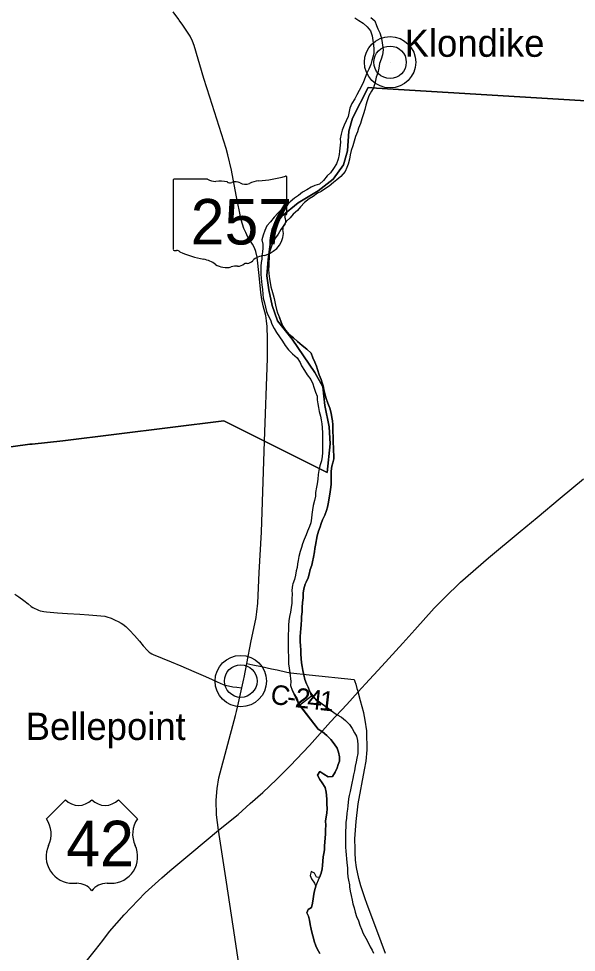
# Model space of a CAD drawing. Extents: x 1674899 to 2057726, y 653888 to 988278.
# Drawn here: x 1783054 to 1791586, y 814535 to 828834 of the extents above; entities that cross this region are included whole.
import ezdxf

# ---------------------------------------------------------------- set-up
doc = ezdxf.new("R2010")
doc.units = 0
for name, color, linetype in [('GM_X_County_Road', 7, 'Continuous'), ('GM_X_County_Road_Text', 7, 'Continuous'), ('GM_X_Major_Lake', 7, 'Continuous'), ('GM_X_Major_River', 7, 'Continuous'), ('GM_X_State_Location', 7, 'Continuous'), ('GM_X_State_Route', 7, 'Continuous'), ('GM_X_State_Shield', 7, 'Continuous'), ('GM_X_Township', 7, 'Continuous'), ('GM_X_Unincorporated', 7, 'Continuous'), ('GM_X_Unincorporated_Location', 7, 'Continuous'), ('GM_X_Unincorporated_Text', 7, 'Continuous'), ('GM_X_US_Location', 7, 'Continuous'), ('GM_X_US_Route', 7, 'Continuous'), ('GM_X_US_Shield', 7, 'Continuous'), ('SH_Data', 7, 'Continuous')]:
    doc.layers.add(name, color=color, linetype=linetype)

msp = doc.modelspace()

# ---------------------------------------------------------------- linework, layer by layer
at = {"layer": 'GM_X_County_Road'}
for points in [[(1782997, 820018), (1783056, 819981), (1783133, 819925), (1783197, 819870), (1783245, 819831), (1783272, 819816), (1783299, 819801), (1783327, 819788), (1783356, 819777), (1783385, 819767), (1783414, 819758), (1783439, 819754), (1783481, 819748), (1783650, 819735), (1783803, 819726), (1783988, 819713), (1784127, 819703), (1784372, 819682), (1784405, 819673), (1784469, 819651), (1784531, 819623), (1784574, 819600), (1784624, 819574), (1784647, 819559), (1784692, 819525), (1784732, 819486), (1784749, 819467), (1784825, 819388), (1784904, 819298), (1784959, 819231), (1785026, 819159), (1785050, 819133), (1785064, 819122), (1785094, 819104), (1785110, 819097), (1785248, 819040), (1785388, 818983), (1785533, 818924), (1785732, 818836), (1785914, 818757), (1786015, 818713), (1786091, 818676), (1786184, 818639), (1786216, 818628), (1786266, 818617), (1786329, 818603), (1786391, 818595), (1786468, 818586)], [(1786546, 818956), (1786635, 818936), (1786770, 818912), (1786920, 818877), (1787011, 818860), (1787156, 818825), (1787219, 818816), (1787498, 818787), (1787499, 818787)], [(1787499, 818787), (1788188, 818712), (1788200, 818681), (1788215, 818640), (1788230, 818576), (1788246, 818524)]]:
    msp.add_lwpolyline(points, dxfattribs=at)
at = {"layer": 'GM_X_Major_Lake'}
for p, q in [((1787351, 818320), (1787537, 818463)), ((1787639, 817955), (1787351, 818320)), ((1787600, 815546), (1787657, 815680))]:
    msp.add_line(p, q, dxfattribs=at)
for points in [[(1787047, 824256), (1787071, 824187), (1787096, 824127), (1787138, 824062), (1787195, 823998), (1787257, 823945), (1787320, 823889), (1787390, 823830), (1787463, 823771), (1787527, 823711), (1787554, 823640), (1787586, 823572), (1787613, 823510), (1787627, 823460), (1787652, 823381), (1787682, 823309), (1787699, 823259), (1787713, 823209), (1787724, 823156), (1787740, 823090), (1787757, 823016), (1787785, 822944), (1787816, 822867), (1787837, 822793), (1787847, 822727), (1787854, 822675), (1787862, 822614), (1787861, 822544), (1787863, 822494), (1787867, 822444), (1787866, 822338), (1787869, 822268), (1787871, 822216), (1787876, 822146), (1787874, 822093), (1787859, 822031), (1787845, 821979), (1787834, 821905), (1787836, 821823), (1787837, 821769), (1787835, 821699), (1787824, 821623), (1787814, 821553), (1787805, 821495), (1787793, 821427), (1787778, 821355), (1787764, 821303), (1787737, 821231), (1787704, 821157), (1787682, 821103), (1787666, 821051), (1787641, 820983), (1787620, 820914), (1787595, 820769), (1787585, 820719), (1787578, 820667), (1787566, 820587), (1787549, 820513), (1787539, 820463), (1787516, 820398), (1787498, 820328), (1787483, 820272), (1787451, 820202)], [(1787047, 823961), (1787092, 823893), (1787132, 823830), (1787183, 823764), (1787245, 823703), (1787314, 823640), (1787360, 823570), (1787383, 823516), (1787429, 823445), (1787470, 823379), (1787522, 823310), (1787555, 823242), (1787569, 823192), (1787598, 823115), (1787620, 823053), (1787623, 822997), (1787631, 822933), (1787640, 822881), (1787654, 822816), (1787671, 822744), (1787683, 822688), (1787692, 822628), (1787696, 822572), (1787701, 822485), (1787704, 822415), (1787703, 822295), (1787705, 822239), (1787703, 822185), (1787700, 822127), (1787686, 822063), (1787661, 821987), (1787646, 821915), (1787638, 821853), (1787631, 821781), (1787623, 821711), (1787612, 821659), (1787598, 821577), (1787597, 821519), (1787581, 821453), (1787562, 821379), (1787550, 821311), (1787541, 821239), (1787533, 821183), (1787522, 821115), (1787504, 821059), (1787475, 820985), (1787455, 820929), (1787420, 820857), (1787396, 820791), (1787379, 820737), (1787359, 820675), (1787342, 820597), (1787332, 820537), (1787321, 820485), (1787313, 820431), (1787300, 820379), (1787292, 820311), (1787273, 820245), (1787249, 820179)], [(1787451, 820202), (1787440, 820174), (1787415, 820103), (1787409, 820035), (1787405, 819963), (1787396, 819891), (1787394, 819816), (1787390, 819748), (1787381, 819678), (1787381, 819628), (1787375, 819558), (1787371, 819490), (1787366, 819436), (1787362, 819368), (1787362, 819297), (1787365, 819231), (1787369, 819169), (1787371, 819103), (1787375, 819035), (1787384, 818967), (1787392, 818912), (1787404, 818850), (1787418, 818786), (1787435, 818714), (1787459, 818646), (1787481, 818595), (1787511, 818525)], [(1787249, 820179), (1787242, 820156), (1787235, 820084), (1787238, 820018), (1787236, 819947), (1787232, 819883), (1787222, 819815), (1787211, 819745), (1787197, 819679), (1787189, 819613), (1787184, 819545), (1787182, 819475), (1787176, 819405), (1787175, 819336), (1787179, 819270), (1787177, 819208), (1787179, 819140), (1787182, 819072), (1787184, 819006), (1787184, 818955), (1787192, 818887), (1787201, 818815), (1787217, 818683), (1787212, 818619), (1787238, 818552), (1787274, 818486), (1787314, 818416), (1787336, 818347)], [(1787537, 818463), (1787877, 818209), (1787929, 818174), (1787991, 818136), (1788056, 818083), (1788114, 818025), (1788156, 817963), (1788194, 817898), (1788222, 817848), (1788236, 817778), (1788243, 817714), (1788245, 817648), (1788243, 817582), (1788230, 817511), (1788220, 817451), (1788204, 817387), (1788192, 817317), (1788177, 817253), (1788167, 817199), (1788151, 817127), (1788142, 817075), (1788124, 816997), (1788112, 816937), (1788101, 816885), (1788089, 816780), (1788083, 816730), (1788076, 816664), (1788070, 816590), (1788062, 816522), (1788060, 816456), (1788057, 816388), (1788057, 816332), (1788055, 816277), (1788054, 816207), (1788056, 816141), (1788060, 816089), (1788064, 816021), (1788068, 815971), (1788077, 815903), (1788083, 815830), (1788087, 815760), (1788092, 815690), (1788102, 815638), (1788114, 815568)], [(1787657, 815680), (1787682, 815748), (1787696, 815812), (1787702, 815866), (1787710, 815932), (1787713, 815996), (1787723, 816046), (1787733, 816103), (1787735, 816159), (1787740, 816229), (1787746, 816285), (1787750, 816349), (1787751, 816411), (1787755, 816481), (1787751, 816545), (1787757, 816610), (1787768, 816668), (1787772, 816740), (1787770, 816806), (1787767, 816874), (1787765, 816940), (1787759, 816990), (1787743, 817061), (1787699, 817131), (1787664, 817183), (1787624, 817248), (1787660, 817302), (1787724, 817265), (1787788, 817221), (1787858, 817228), (1787897, 817294), (1787927, 817360), (1787945, 817410), (1787962, 817463), (1787962, 817531), (1787948, 817601), (1787926, 817663), (1787882, 817728), (1787829, 817792), (1787771, 817858), (1787703, 817913), (1787639, 817955)], [(1787662, 814517), (1787620, 814586), (1787599, 814636), (1787575, 814704), (1787567, 814754), (1787545, 814823), (1787527, 814889), (1787516, 814961), (1787502, 815029), (1787488, 815089), (1787464, 815140), (1787483, 815190), (1787537, 815219), (1787551, 815290), (1787558, 815356), (1787568, 815428), (1787582, 815478), (1787600, 815546)], [(1788114, 815568), (1788116, 815540), (1788128, 815473), (1788143, 815403), (1788157, 815333), (1788169, 815277), (1788185, 815216), (1788202, 815150), (1788224, 815086), (1788252, 815016), (1788276, 814953), (1788302, 814891), (1788327, 814823), (1788365, 814751), (1788399, 814686), (1788433, 814620), (1788461, 814570), (1788484, 814520)]]:
    msp.add_lwpolyline(points, dxfattribs=at)
at = {"layer": 'GM_X_Major_River'}
for p, q in [((1787336, 818347), (1787639, 817955)), ((1787351, 818320), (1787537, 818463)), ((1787600, 815546), (1787657, 815680))]:
    msp.add_line(p, q, dxfattribs=at)
for points in [[(1788196, 828848), (1788257, 828805), (1788323, 828765), (1788387, 828710), (1788438, 828646), (1788463, 828569), (1788475, 828499), (1788482, 828433), (1788486, 828369), (1788489, 828303), (1788475, 828245), (1788460, 828193), (1788444, 828131), (1788413, 828063), (1788379, 827999), (1788358, 827935), (1788328, 827867), (1788297, 827801), (1788263, 827734), (1788226, 827668), (1788196, 827606), (1788151, 827536), (1788121, 827462), (1788112, 827412), (1788096, 827336), (1788065, 827272), (1788033, 827203), (1788006, 827129), (1787986, 827063), (1787975, 826993), (1787977, 826941), (1787963, 826804), (1787959, 826752), (1787944, 826680), (1787916, 826609), (1787873, 826539), (1787825, 826475), (1787774, 826425), (1787716, 826358), (1787657, 826298), (1787587, 826281), (1787527, 826255), (1787463, 826213), (1787399, 826178), (1787338, 826128), (1787276, 826083), (1787209, 826029), (1787143, 825970), (1787081, 825916), (1787026, 825858), (1786964, 825793), (1786905, 825723), (1786851, 825659), (1786820, 825591), (1786794, 825518), (1786773, 825448), (1786788, 825383), (1786792, 825319), (1786785, 825265), (1786777, 825201), (1786775, 825149), (1786764, 825099), (1786760, 825045), (1786757, 824991), (1786759, 824923), (1786762, 824861), (1786770, 824807), (1786773, 824756), (1786783, 824686), (1786790, 824616), (1786796, 824552), (1786813, 824480), (1786829, 824417), (1786846, 824351), (1786866, 824297), (1786905, 824221), (1786929, 824156), (1786962, 824088), (1787000, 824030), (1787047, 823961)], [(1788442, 828854), (1788503, 828800), (1788529, 828731), (1788550, 828681), (1788578, 828617), (1788601, 828550), (1788609, 828500), (1788622, 828428), (1788630, 828356), (1788623, 828280), (1788599, 828212), (1788576, 828148), (1788563, 828074), (1788547, 828006), (1788524, 827936), (1788510, 827860), (1788483, 827776), (1788455, 827722), (1788414, 827650), (1788387, 827578), (1788367, 827510), (1788350, 827442), (1788332, 827375), (1788303, 827301), (1788285, 827227), (1788256, 827157), (1788238, 827101), (1788209, 827029), (1788187, 826959), (1788166, 826887), (1788139, 826817), (1788125, 826749), (1788116, 826681), (1788098, 826607), (1788075, 826555), (1788049, 826491), (1787984, 826416), (1787920, 826366), (1787870, 826324), (1787803, 826271), (1787751, 826235), (1787681, 826186), (1787628, 826164), (1787562, 826110), (1787498, 826075), (1787429, 826021), (1787367, 825952), (1787320, 825898), (1787256, 825838), (1787208, 825785), (1787145, 825727), (1787099, 825655), (1787066, 825604), (1787024, 825536), (1786985, 825480), (1786945, 825408), (1786924, 825348), (1786902, 825290), (1786885, 825238), (1786885, 825170), (1786882, 825100), (1786882, 825048), (1786879, 824992), (1786883, 824930), (1786890, 824852), (1786900, 824796), (1786913, 824727), (1786929, 824675), (1786950, 824603), (1786964, 824551), (1786971, 824496), (1786985, 824446), (1786998, 824378), (1787014, 824328), (1787047, 824256)], [(1787451, 820202), (1787483, 820272), (1787498, 820328), (1787516, 820398), (1787539, 820463), (1787549, 820513), (1787566, 820587), (1787578, 820667), (1787585, 820719), (1787595, 820769), (1787620, 820914), (1787641, 820983), (1787666, 821051), (1787682, 821103), (1787704, 821157), (1787737, 821231), (1787764, 821303), (1787778, 821355), (1787793, 821427), (1787805, 821495), (1787814, 821553), (1787824, 821623), (1787835, 821699), (1787837, 821769), (1787836, 821823), (1787834, 821905), (1787845, 821979), (1787859, 822031), (1787874, 822093), (1787876, 822146), (1787871, 822216), (1787869, 822268), (1787866, 822338), (1787867, 822444), (1787863, 822494), (1787861, 822544), (1787862, 822614), (1787854, 822675), (1787847, 822727), (1787837, 822793), (1787816, 822867), (1787785, 822944), (1787757, 823016), (1787740, 823090), (1787724, 823156), (1787713, 823209), (1787699, 823259), (1787682, 823309), (1787652, 823381), (1787627, 823460), (1787613, 823510), (1787586, 823572), (1787554, 823640), (1787527, 823711), (1787463, 823771), (1787390, 823830), (1787320, 823889), (1787257, 823945), (1787195, 823998), (1787138, 824062), (1787096, 824127), (1787071, 824187), (1787047, 824256)], [(1787047, 823961), (1787092, 823893), (1787132, 823830), (1787183, 823764), (1787245, 823703), (1787314, 823640), (1787360, 823570), (1787383, 823516), (1787429, 823445), (1787470, 823379), (1787522, 823310), (1787555, 823242), (1787569, 823192), (1787598, 823115), (1787620, 823053), (1787623, 822997), (1787631, 822933), (1787640, 822881), (1787654, 822816), (1787671, 822744), (1787683, 822688), (1787692, 822628), (1787696, 822572), (1787701, 822485), (1787704, 822415), (1787703, 822295), (1787705, 822239), (1787703, 822185), (1787700, 822127), (1787686, 822063), (1787661, 821987), (1787646, 821915), (1787638, 821853), (1787631, 821781), (1787623, 821711), (1787612, 821659), (1787598, 821577), (1787597, 821519), (1787581, 821453), (1787562, 821379), (1787550, 821311), (1787541, 821239), (1787533, 821183), (1787522, 821115), (1787504, 821059), (1787475, 820985), (1787455, 820929), (1787420, 820857), (1787396, 820791), (1787379, 820737), (1787359, 820675), (1787342, 820597), (1787332, 820537), (1787321, 820485), (1787313, 820431), (1787300, 820379), (1787292, 820311), (1787273, 820245), (1787249, 820179)], [(1787537, 818463), (1787481, 818595), (1787459, 818646), (1787435, 818714), (1787418, 818786), (1787404, 818850), (1787392, 818912), (1787384, 818967), (1787375, 819035), (1787371, 819103), (1787369, 819169), (1787365, 819231), (1787362, 819297), (1787362, 819368), (1787366, 819436), (1787371, 819490), (1787375, 819558), (1787381, 819628), (1787381, 819678), (1787390, 819748), (1787394, 819816), (1787396, 819891), (1787405, 819963), (1787409, 820035), (1787415, 820103), (1787440, 820174), (1787451, 820202)], [(1787249, 820179), (1787242, 820156), (1787235, 820084), (1787238, 820018), (1787236, 819947), (1787232, 819883), (1787222, 819815), (1787211, 819745), (1787197, 819679), (1787189, 819613), (1787184, 819545), (1787182, 819475), (1787176, 819405), (1787175, 819336), (1787179, 819270), (1787177, 819208), (1787179, 819140), (1787182, 819072), (1787184, 819006), (1787184, 818955), (1787192, 818887), (1787201, 818815), (1787217, 818683), (1787212, 818619), (1787238, 818552), (1787321, 818373), (1787351, 818320)], [(1787511, 818525), (1787557, 818463), (1787607, 818396), (1787675, 818352), (1787737, 818311), (1787807, 818261), (1787877, 818209), (1787929, 818174), (1787991, 818136), (1788056, 818083), (1788114, 818025), (1788156, 817963), (1788194, 817898), (1788222, 817848), (1788236, 817778), (1788243, 817714), (1788245, 817648), (1788243, 817582), (1788230, 817511), (1788220, 817451), (1788204, 817387), (1788192, 817317), (1788177, 817253), (1788167, 817199), (1788151, 817127), (1788142, 817075), (1788124, 816997), (1788112, 816937), (1788101, 816885), (1788089, 816780), (1788083, 816730), (1788076, 816664), (1788070, 816590), (1788062, 816522), (1788060, 816456), (1788057, 816388), (1788057, 816332), (1788055, 816277), (1788054, 816207), (1788056, 816141), (1788060, 816089), (1788064, 816021), (1788068, 815971), (1788077, 815903), (1788083, 815830), (1788087, 815760), (1788092, 815690), (1788102, 815638), (1788114, 815568)], [(1787639, 817955), (1787703, 817913), (1787771, 817858), (1787829, 817792), (1787882, 817728), (1787926, 817663), (1787948, 817601), (1787962, 817531), (1787962, 817463), (1787945, 817410), (1787927, 817360), (1787897, 817294), (1787858, 817228), (1787788, 817221), (1787724, 817265), (1787660, 817302), (1787624, 817248), (1787664, 817183), (1787699, 817131), (1787743, 817061), (1787759, 816990), (1787765, 816940), (1787767, 816874), (1787770, 816806), (1787772, 816740), (1787768, 816668), (1787757, 816610), (1787751, 816545), (1787755, 816481), (1787751, 816411), (1787750, 816349), (1787746, 816285), (1787740, 816229), (1787735, 816159), (1787733, 816103), (1787723, 816046), (1787713, 815996), (1787710, 815932), (1787702, 815866), (1787696, 815812), (1787682, 815748), (1787657, 815680)], [(1787657, 815680), (1787610, 815684), (1787581, 815746), (1787530, 815772), (1787512, 815712), (1787532, 815660), (1787582, 815594), (1787600, 815546)], [(1787600, 815546), (1787657, 815680)], [(1787600, 815546), (1787582, 815478), (1787568, 815428), (1787558, 815356), (1787551, 815290), (1787537, 815219), (1787483, 815190), (1787464, 815140), (1787488, 815089), (1787502, 815029), (1787516, 814961), (1787527, 814889), (1787545, 814823), (1787567, 814754), (1787575, 814704), (1787599, 814636), (1787620, 814586), (1787662, 814517)], [(1788114, 815568), (1788116, 815540), (1788128, 815473), (1788143, 815403), (1788157, 815333), (1788169, 815277), (1788185, 815216), (1788202, 815150), (1788224, 815086), (1788252, 815016), (1788276, 814953), (1788302, 814891), (1788327, 814823), (1788365, 814751), (1788399, 814686), (1788433, 814620), (1788461, 814570), (1788484, 814520)]]:
    msp.add_lwpolyline(points, dxfattribs=at)
at = {"layer": 'GM_X_State_Route'}
for points in [[(1785512, 828810), (1785504, 828821), (1785420, 828937)], [(1786687, 819666), (1786699, 819749), (1786713, 819884), (1786736, 820353), (1786769, 820971), (1786817, 822362), (1786859, 823630), (1786863, 823932), (1786858, 824119), (1786848, 824207), (1786835, 824290), (1786796, 824437), (1786775, 824531), (1786760, 824638), (1786736, 824900), (1786705, 825179), (1786684, 825266), (1786661, 825325), (1786630, 825381), (1786584, 825450), (1786562, 825489), (1786529, 825557), (1786500, 825620), (1786459, 825751), (1786384, 826129), (1786309, 826513), (1786256, 826749), (1786229, 826847), (1785980, 827630), (1785889, 827919), (1785741, 828423), (1785715, 828492), (1785677, 828567), (1785565, 828736), (1785512, 828810)], [(1786502, 818744), (1786546, 818956), (1786609, 819304), (1786669, 819567), (1786687, 819663), (1786687, 819666)], [(1786385, 818223), (1786418, 818357), (1786468, 818586), (1786499, 818725), (1786502, 818744)], [(1788344, 817330), (1788369, 817465), (1788384, 817635), (1788386, 817682), (1788383, 817868), (1788379, 817929), (1788358, 818089), (1788333, 818205), (1788285, 818386), (1788246, 818524)], [(1786113, 816405), (1786081, 816641), (1786075, 816867), (1786090, 817045), (1786116, 817206), (1786370, 818161), (1786385, 818223)], [(1788666, 814519), (1788535, 814873), (1788387, 815268), (1788352, 815370), (1788288, 815554), (1788258, 815665), (1788224, 815834), (1788209, 815948), (1788201, 816063), (1788201, 816122), (1788200, 816272), (1788218, 816541), (1788249, 816808), (1788344, 817330)], [(1786667, 812717), (1786361, 814768), (1786233, 815611), (1786113, 816405)]]:
    msp.add_lwpolyline(points, dxfattribs=at)
at = {"layer": 'GM_X_State_Shield'}
for p, q in [((1785418, 826358), (1785418, 825302)), ((1785945, 826376), (1785435, 826376)), ((1787158, 825850), (1787158, 826403)), ((1787158, 825850), (1787158, 825850))]:
    msp.add_line(p, q, dxfattribs=at)
for centre, major_axis, start_param, end_param in [((1785438, 826360), (20.2, 0), 1.712693, 3.28349), ((1786066, 826499), (196, 0), 4.042523, 4.731795), ((1786538, 827817), (1845, 0), 4.814394, 5.042369), ((1787139, 826405), (19.4, 0), 6.141152, 7.989035), ((1786131, 825783), (702, 0), 1.404758, 1.657858), ((1786290, 826366), (56.4, 0), 3.836095, 5.185415), ((1786373, 826244), (117, 0), 0.950623, 2.079405), ((1786525, 826411), (141, 0), 4.081561, 5.145723), ((1786774, 826054), (371, 0), 1.699011, 2.107814), ((1787154, 825809), (30, 0), 1.883978, 3.671073), ((1786963, 825739), (180, 0), 5.934695, 6.695948), ((1787138, 825848), (20.7, 0), 5.05454, 6.418171), ((1787228, 825618), (131, 0), 2.387724, 3.262537), ((1786642, 825548), (462, 0), 5.101752, 6.440018), ((1785438, 825299), (20.3, 0), 3.00124, 4.508301), ((1785441, 825407), (155, 0), 4.665946, 4.897461), ((1785473, 825241), (56, 0), 0.519207, 1.627899), ((1786180, 826190), (1333, 0), 4.195997, 4.488961), ((1786836, 825005), (253, 0), 1.647645, 2.488434), ((1785782, 824827), (417, 0), 0.823519, 1.323587), ((1786233, 825235), (265, 0), 4.026481, 4.996735), ((1786406, 825156), (141, 0), 4.691044, 5.507374), ((1786533, 825054), (39.7, 0), 1.147584, 2.315152), ((1786516, 825199), (149, 0), 4.937069, 5.64225), ((1786386, 824870), (217, 0), 1.495662, 1.94098)]:
    msp.add_ellipse(centre, major_axis=major_axis, ratio=0.8, start_param=start_param, end_param=end_param, dxfattribs=at)
at = {"layer": 'GM_X_Township'}
for points in [[(1782305, 822188), (1783225, 822317), (1783260, 822320), (1783730, 822371), (1786192, 822674), (1786817, 822362), (1787772, 821886), (1787820, 822322), (1787807, 822581), (1787740, 822908), (1787709, 823197), (1787588, 823413), (1787237, 823925), (1787015, 824208), (1786931, 824440), (1786884, 824679), (1786853, 824895), (1786873, 825147), (1786934, 825612), (1787079, 825811), (1787332, 826016), (1787635, 826195), (1787864, 826374), (1788025, 826596), (1788083, 826812), (1788106, 827111), (1788160, 827310), (1788402, 827781), (1788529, 827772), (1792915, 827502)], [(1792915, 827502), (1788529, 827772), (1788402, 827781), (1788160, 827310), (1788106, 827111), (1788083, 826812), (1788025, 826596), (1787864, 826374), (1787635, 826195), (1787332, 826016), (1787079, 825811), (1786934, 825612), (1786873, 825147), (1786853, 824895), (1786884, 824679), (1786931, 824440), (1787015, 824208), (1787237, 823925), (1787588, 823413), (1787709, 823197), (1787740, 822908), (1787807, 822581), (1787820, 822322), (1787772, 821886), (1786817, 822362), (1786192, 822674), (1783730, 822371), (1783260, 822320), (1783225, 822317), (1782305, 822188)]]:
    msp.add_lwpolyline(points, dxfattribs=at)
at = {"layer": 'GM_X_Unincorporated'}
for centre, radius in [((1788736, 828166), 393), ((1788736, 828166), 249), ((1786453, 818689), 393), ((1786453, 818689), 249)]:
    msp.add_circle(centre, radius, dxfattribs=at)
at = {"layer": 'GM_X_Unincorporated_Location'}
for p, q in [((1788736, 828166), (1788736, 828166)), ((1786453, 818689), (1786453, 818689))]:
    msp.add_line(p, q, dxfattribs=at)
at = {"layer": 'GM_X_US_Route'}
msp.add_lwpolyline([(1784048, 814342), (1784229, 814573), (1784341, 814717), (1784446, 814854), (1784670, 815110), (1784992, 815444), (1785243, 815676), (1785368, 815784), (1785705, 816066), (1786113, 816405), (1786413, 816648), (1786595, 816812), (1786790, 816985), (1786998, 817182), (1787210, 817389), (1787502, 817701), (1787826, 818063), (1788077, 818333), (1788246, 818524), (1788360, 818647), (1788609, 818917), (1788930, 819268), (1789118, 819475), (1789413, 819805), (1789572, 819966), (1789812, 820205), (1790241, 820577), (1790726, 820980), (1790989, 821194), (1791340, 821489), (1791695, 821786)], dxfattribs=at)
at = {"layer": 'GM_X_US_Shield'}
for p, q in [((1783768, 816869), (1783478, 816579)), ((1784870, 816579), (1784580, 816869)), ((1783884, 815593), (1783942, 815593)), ((1784406, 815593), (1784464, 815593))]:
    msp.add_line(p, q, dxfattribs=at)
for centre, radius, start, end in [((1783971, 817076), 290, 225.573, 314.427), ((1784377, 817076), 290, 225.573, 314.427), ((1783145, 816346), 406, 334.5471, 35.0009), ((1785203, 816346), 406, 144.9991, 205.4529), ((1783880, 815999), 406, 154.8319, 270.6383), ((1784469, 815999), 406, 269.3617, 25.1681), ((1783942, 815303), 290, 36.8699, 90), ((1784406, 815303), 290, 90, 143.1301)]:
    msp.add_arc(centre, radius, start, end, dxfattribs=at)
at = {"layer": 'SH_Data'}
msp.add_lwpolyline([(1784048, 814342), (1784229, 814573), (1784341, 814717), (1784446, 814854), (1784670, 815110), (1784992, 815444), (1785243, 815676), (1785368, 815784), (1785705, 816066), (1786113, 816405), (1786413, 816648), (1786595, 816812), (1786790, 816985), (1786998, 817182), (1787210, 817389), (1787502, 817701), (1787826, 818063), (1788077, 818333), (1788246, 818524), (1788360, 818647), (1788609, 818917), (1788930, 819268), (1789118, 819475), (1789413, 819805), (1789572, 819966), (1789812, 820205), (1790241, 820577), (1790726, 820980), (1790989, 821194), (1791340, 821489), (1791695, 821786)], dxfattribs=at)

# ---------------------------------------------------------------- texts
at = {"layer": 'GM_X_County_Road_Text'}
for s, rotation, p in [('C', 349.9374, (1786890, 818352)), ('2', 353.2966, (1787274, 818291)), ('4', 353.6043, (1787459, 818269)), ('1', 353.6587, (1787643, 818248)), ('-', 352.7267, (1787148, 818307))]:
    msp.add_text(s, height=300, rotation=rotation, dxfattribs=at).set_placement(p)
at = {"layer": 'GM_X_State_Location'}
msp.add_text('257', height=1, rotation=0, dxfattribs=at).set_placement((1785916, 825687))
for s in ['s', 'r']:
    msp.add_text(s, height=1, dxfattribs=at).set_placement((1786269, 825760))
at = {"layer": 'GM_X_State_Shield'}
msp.add_text('257', height=696.1, dxfattribs=at).set_placement((1785686, 825376))
at = {"layer": 'GM_X_Unincorporated_Text'}
for s, p in [('Klondike', (1788960, 828250)), ('Bellepoint', (1783161, 817787))]:
    msp.add_text(s, height=417, rotation=0, dxfattribs=at).set_placement(p)
at = {"layer": 'GM_X_US_Location'}
for s in ['0', '/']:
    msp.add_text(s, height=1, dxfattribs=at).set_placement((1786822, 816913))
msp.add_text('42', height=1, rotation=0, dxfattribs=at).set_placement((1786615, 816706))
at = {"layer": 'GM_X_US_Shield'}
msp.add_text('42', height=696.1, dxfattribs=at).set_placement((1783782, 815854))

doc.saveas('drawing.dxf')
